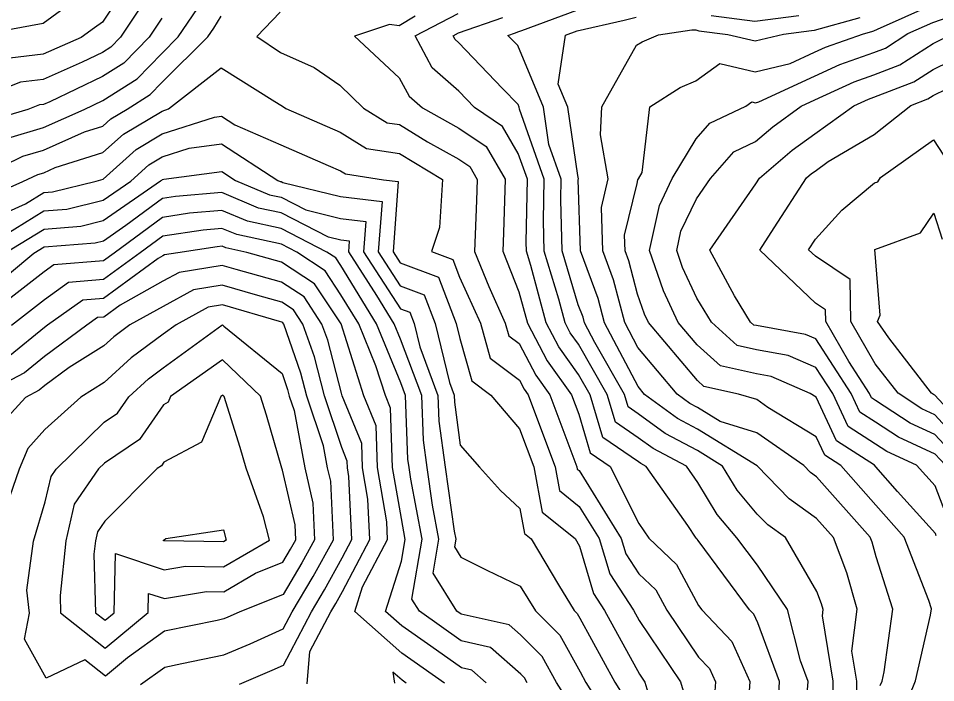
# Model space of a CAD drawing. Extents: x 42655 to 43811, y -141820 to -141156.
# Drawn here: x 42954.1 to 43032.8, y -141599 to -141542.1 of the extents above; entities that cross this region are included whole.
import ezdxf

# ---------------------------------------------------------------- set-up
doc = ezdxf.new("R2010")
doc.units = 0
doc.layers.add('ZE_HICN', color=7, linetype='Continuous')
doc.layers.add('ZE_LWCN', color=7, linetype='Continuous')

msp = doc.modelspace()

# ---------------------------------------------------------------- linework, layer by layer
at = {"layer": 'ZE_HICN'}
for points in [[(42964.602, -141537.501), (42961.335, -141542.383), (42960.655, -141542.856), (42959.513, -141543.687), (42956.259, -141545.125), (42952.674, -141545.536)], [(43024.008, -141603.403), (43024.017, -141598.849), (43023.085, -141593.24), (43023.153, -141592.691), (43023.019, -141592.217), (43022.622, -141591.153), (43019.933, -141586.543), (43018.411, -141585.456), (43017.503, -141584.528), (43015.774, -141582.482), (43014.525, -141580.406), (43012.389, -141579.087), (43009.611, -141577.623), (43007.286, -141575.926), (43006.415, -141575.332), (43006.105, -141574.283), (43003.557, -141569.813), (43002.681, -141568.136), (43002.556, -141567.656), (43002.154, -141566.585), (43000.769, -141561.982), (43000.65, -141557.591), (43000.683, -141555.82), (42999.633, -141552.85), (42999.176, -141549.664), (42996.962, -141544.371), (42996.118, -141543.516), (42996.773, -141543.29), (42996.956, -141543.211), (42997.312, -141543.079), (43002.036, -141541.351)], [(43033.9, -141585.11), (43032.756, -141582.116), (43031.149, -141580.328), (43028.62, -141579.171), (43027.651, -141578.541), (43025.307, -141577.024), (43023.976, -141574.199), (43022.532, -141571.971), (43020.154, -141570.929), (43017.437, -141570.445), (43015.778, -141570.082), (43013.576, -141568.085), (43012.328, -141566.037), (43011.101, -141563.405), (43010.59, -141561.936), (43010.947, -141560.294), (43012.288, -141557.501), (43013.499, -141555.76), (43015.485, -141553.483), (43017.353, -141552.609), (43018.823, -141551.359), (43021.277, -141549.561), (43022.425, -141549.027), (43025.814, -141547.49), (43027.503, -141546.891), (43029.718, -141546.046), (43032.579, -141544.194), (43034.317, -141543.337)], [(42951.229, -141557.497), (42954.523, -141556.036), (42955.805, -141555.421), (42956.307, -141555.274), (42957.287, -141554.833), (42961.387, -141553.548), (42963.148, -141551.975), (42966.459, -141549.993), (42967.016, -141549.815), (42971.53, -141546.279), (42976.131, -141549.166), (42976.633, -141549.498), (42976.797, -141549.571), (42977.083, -141549.768), (42981.732, -141551.8), (42983.976, -141553.188), (42986.829, -141553.633), (42990.514, -141555.868), (42990.238, -141559.962), (42989.568, -141562.035), (42991.39, -141562.716), (42991.967, -141564.221), (42993.752, -141568.178), (42994.607, -141571.178), (42997.096, -141573.042), (42997.508, -141573.828), (42997.864, -141574.321), (42998.482, -141575.981), (43000.18, -141580.473), (43000.548, -141582.507), (43002.235, -141583.867), (43003.95, -141586.618), (43004.855, -141589.636), (43006.893, -141592.767), (43007.369, -141593.639), (43010.919, -141598.911), (43012.507, -141604.23)], [(42997.772, -141598.972), (42997.549, -141598.57), (42997.214, -141598.234), (42994.619, -141595.954), (42992.113, -141595.398), (42988.526, -141592.853), (42987.871, -141591.81), (42988.756, -141586.689), (42987.776, -141581.521), (42987.637, -141580.532), (42987.54, -141579.819), (42987.33, -141574.37), (42986.921, -141573.283), (42984.847, -141568.219), (42981.785, -141563.223), (42981.361, -141562.583), (42980.592, -141562.077), (42976.682, -141560.068), (42973.793, -141559.441), (42971.587, -141558.516), (42968.801, -141558.756), (42966.501, -141559.11), (42962.357, -141562.162), (42961.431, -141562.839), (42957.165, -141563.181), (42956.347, -141563.767), (42952.749, -141566.58)], [(42964.601, -141599.128), (42966.682, -141597.639), (42968.143, -141597.34), (42971.765, -141596.58), (42974.003, -141595.637), (42976.843, -141594.347), (42977.601, -141592.904), (42979.409, -141589.867), (42981.152, -141586.725), (42980.919, -141581.717), (42980.653, -141580.564), (42980.304, -141578.684), (42978.878, -141574.41), (42978.367, -141572.442), (42976.885, -141568.257), (42976.812, -141568.146), (42976.72, -141568.086), (42976.535, -141568.034), (42971.625, -141566.605), (42970.4, -141566.803), (42967.666, -141568.3), (42966.548, -141569.111), (42963.798, -141571.139), (42961.479, -141573.265), (42959.481, -141574.501), (42956.41, -141577.275), (42954.947, -141578.903), (42954.198, -141580.688), (42952.566, -141585.397)]]:
    msp.add_lwpolyline(points, dxfattribs=at)
at = {"layer": 'ZE_LWCN'}
for points in [[(42966.404, -141538.373), (42962.89, -141543.671), (42962.051, -141544.531), (42961.347, -141544.973), (42959.599, -141545.808), (42956.27, -141547.279), (42954.314, -141547.504), (42951.188, -141548.74)], [(42958.801, -141540.632), (42956.247, -141542.491), (42951.44, -141543.39)], [(43029.978, -141601.509), (43031.062, -141598.816), (43032.368, -141593.181), (43032.442, -141592.647), (43032.213, -141591.935), (43030.104, -141586.496), (43027.676, -141583.753), (43024.67, -141580.358), (43023.303, -141579.474), (43022.56, -141577.896), (43018.421, -141575.389), (43017.457, -141574.712), (43015.882, -141574.237), (43012.911, -141573.587), (43012.361, -141573.088), (43008.17, -141568.11), (43007.837, -141567.396), (43007.238, -141565.677), (43006.498, -141562.836), (43006.169, -141561.957), (43006.126, -141560.638), (43007.194, -141556.207), (43007.266, -141555.878), (43007.308, -141555.789), (43007.632, -141555.252), (43008.294, -141549.622), (43010.882, -141547.961), (43012.241, -141547.391), (43014.286, -141545.916), (43017.326, -141546.631), (43020.326, -141545.927), (43022.406, -141544.959), (43023.348, -141544.532), (43026.611, -141543.373), (43027.328, -141543.179), (43027.486, -141543.132), (43027.804, -141542.981), (43032.563, -141540.856)], [(42951.219, -141555.444), (42954.51, -141553.867), (42956.298, -141553.342), (42959.792, -141551.771), (42961.376, -141551.274), (42962.057, -141550.666), (42963.451, -141549.831), (42965.432, -141548.587), (42966.447, -141547.547), (42970.378, -141543.636), (42970.893, -141542.882), (42971.509, -141541.876)], [(42953.214, -141552.313), (42956.289, -141551.41), (42959.761, -141549.849), (42961.366, -141549.081), (42964.305, -141547.235), (42966.436, -141545.052), (42967.847, -141543.648), (42969.506, -141541.219)], [(42976.596, -141541.53), (42974.57, -141543.617), (42976.612, -141544.967), (42979.502, -141546.263), (42981.713, -141547.778), (42983.736, -141549.737), (42985.77, -141550.995), (42986.817, -141551.158), (42989.223, -141552.617), (42991.919, -141554.127), (42992.841, -141554.744), (42993.487, -141555.854), (42993.426, -141557.658), (42993.258, -141562.017), (42994.468, -141565.037), (42995.881, -141568.168), (42996.188, -141569.245), (42997.081, -141569.914), (42998.498, -141572.618), (42999.72, -141574.312), (43001.849, -141580.019), (43002.017, -141580.464), (43002.054, -141580.666), (43002.221, -141580.801), (43005.842, -141586.609), (43006.241, -141587.941), (43007.35, -141589.645), (43008.803, -141591.006), (43009.734, -141592.754), (43012.472, -141596.777), (43013.414, -141597.764), (43013.923, -141598.897), (43013.809, -141600.495)], [(42988.166, -141541.867), (42986.778, -141542.696), (42985.953, -141542.565), (42982.949, -141543.578), (42986.798, -141547.134), (42987.641, -141548.707), (42988.789, -141549.713), (42991.907, -141551.459), (42994.246, -141553.026), (42995.888, -141555.842), (42995.731, -141560.423), (42995.67, -141562.006), (42997.061, -141565.478), (42997.786, -141568.159), (42999.488, -141571.407), (43001.577, -141574.304), (43002.198, -141575.968), (43003.179, -141579.289), (43004.883, -141580.451), (43007.33, -141585.333), (43008.191, -141586.598), (43010.578, -141588.836), (43012.451, -141592.352), (43012.74, -141592.74), (43015.316, -141595.438), (43016.864, -141598.883), (43016.516, -141603.743)], [(43019.172, -141603.119), (43019.42, -141598.871), (43017.547, -141593.844), (43017.218, -141593.112), (43016.844, -141592.72), (43012.425, -141586.8), (43012.353, -141586.665), (43012.261, -141586.579), (43011.534, -141585.511), (43007.965, -141580.437), (43007.507, -141580.195), (43007.305, -141580.048), (43004.258, -141577.97), (43003.173, -141574.296), (43002.182, -141572.559), (43000.478, -141570.196), (42999.407, -141568.151), (42998.077, -141563.239), (42997.703, -141561.997), (42997.682, -141561.22), (42997.784, -141555.834), (42997.005, -141553.63), (42995.652, -141551.307), (42993.24, -141549.692), (42991.892, -141548.283), (42989.617, -141546.291), (42988.152, -141543.553), (42991.861, -141541.627)], [(43032.85, -141586.393), (43032.776, -141586.197), (43029.521, -141582.577), (43027.661, -141580.475), (43027.545, -141580.345), (43024.305, -141578.249), (43022.544, -141574.51), (43022.045, -141574.208), (43018.679, -141572.732), (43017.447, -141572.513), (43014.344, -141571.835), (43012.347, -141570.022), (43010.727, -141568.098), (43009.469, -141565.401), (43008.266, -141561.947), (43009.106, -141558.086), (43010.216, -141555.775), (43012.264, -141552.374), (43013.438, -141551.027), (43016.528, -141549.583), (43017.037, -141549.216), (43017.338, -141549.287), (43017.635, -141549.217), (43022.415, -141546.993), (43024.581, -141546.011), (43027.494, -141544.977), (43028.505, -141544.591), (43030.414, -141543.355), (43032.57, -141542.392), (43035.934, -141541.247)], [(43013.557, -141541.809), (43017.305, -141542.279), (43021.065, -141541.793)], [(42966.422, -141542.041), (42965.348, -141543.66), (42963.178, -141545.883), (42961.357, -141547.027), (42956.835, -141549.189), (42956.28, -141549.434), (42955.954, -141549.472), (42954.943, -141549.871), (42951.919, -141550.759)], [(43021.793, -141599.914), (43021.855, -141598.86), (43021.203, -141597.109), (43020.101, -141592.705), (43017.523, -141588.9), (43015.747, -141586.563), (43014.065, -141584.572), (43012.402, -141581.807), (43011.426, -141580.42), (43008.559, -141578.909), (43007.296, -141577.987), (43005.337, -141576.651), (43004.639, -141574.289), (43002.17, -141569.959), (43001.468, -141568.986), (43001.027, -141568.144), (43000.48, -141566.121), (42999.236, -141561.989), (42999.166, -141559.405), (42999.234, -141555.827), (42997.113, -141549.826), (42997.091, -141549.674), (42996.986, -141549.422), (42995.64, -141548.059), (42991.872, -141544.119), (42991.593, -141543.874), (42991.413, -141543.538), (42991.869, -141543.301), (42995.687, -141541.987)], [(43026.04, -141600.919), (43026.044, -141598.84), (43025.619, -141596.279), (43026.06, -141592.677), (43025.181, -141589.574), (43024.045, -141586.524), (43022.593, -141584.892), (43020.244, -141583.215), (43017.484, -141580.392), (43012.381, -141577.242), (43010.663, -141576.337), (43007.838, -141574.274), (43007.275, -141573.607), (43004.411, -141568.128), (43003.87, -141566.049), (43002.343, -141561.975), (43002.144, -141555.861), (43002.155, -141555.813), (43002.102, -141555.513), (43001.262, -141549.655), (43000.439, -141547.688), (43001.058, -141543.493), (43002.044, -141543.132), (43006.076, -141542.195), (43007.127, -141541.955)], [(43028.054, -141599.201), (43028.204, -141598.83), (43028.384, -141598.053), (43029.138, -141592.663), (43027.697, -141588.178), (43027.343, -141586.93), (43027.186, -141586.509), (43022.576, -141581.33), (43022.077, -141580.973), (43021.49, -141580.373), (43017.47, -141577.552), (43014.325, -141576.603), (43012.372, -141575.397), (43011.714, -141575.051), (43010.633, -141574.261), (43007.26, -141570.258), (43006.142, -141568.12), (43005.184, -141564.443), (43004.256, -141561.966), (43004.135, -141558.25), (43004.725, -141555.801), (43004.063, -141552.036), (43004.158, -141549.641), (43007.138, -141544.362), (43007.623, -141544.051), (43009.042, -141543.455), (43011.892, -141543.044), (43012.22, -141543.028), (43012.489, -141543.114), (43014.988, -141543.428), (43017.313, -141543.975), (43019.739, -141543.405), (43022.149, -141543.094), (43022.397, -141543.058), (43026.336, -141541.989)], [(43033.609, -141580.316), (43032.744, -141579.378), (43029.62, -141577.948), (43027.643, -141576.662), (43026.309, -141575.799), (43025.552, -141574.192), (43022.521, -141569.516), (43021.629, -141569.125), (43017.427, -141568.377), (43017.211, -141568.33), (43016.924, -141568.069), (43015.554, -141565.821), (43013.43, -141561.923), (43017.37, -141556.235), (43017.691, -141555.74), (43020.49, -141553.358), (43022.439, -141551.931), (43025.789, -141549.54), (43027.047, -141548.97), (43027.512, -141548.804), (43030.93, -141547.5), (43032.589, -141546.427), (43036.835, -141544.334)], [(43035.146, -141580.309), (43032.736, -141577.694), (43030.62, -141576.725), (43027.634, -141574.783), (43027.31, -141574.574), (43027.127, -141574.184), (43025.357, -141571.453), (43023.373, -141568.039), (43023.357, -141567.012), (43022.507, -141566.442), (43017.731, -141561.903), (43018.954, -141560.001), (43021.729, -141555.721), (43022.156, -141555.358), (43022.454, -141555.14), (43023.595, -141554.326), (43027.527, -141552.013), (43030.67, -141549.517), (43032.143, -141548.955), (43032.6, -141548.659), (43033.769, -141548.083)], [(42951.238, -141559.504), (42954.736, -141557.953), (42956.315, -141556.979), (42957.055, -141556.921), (42960.809, -141556.007), (42961.398, -141555.822), (42964.239, -141553.284), (42966.468, -141551.95), (42970.96, -141550.51), (42971.549, -141550.434), (42972.707, -141551.186), (42976.649, -141552.884), (42980.71, -141554.66), (42981.747, -141555.113), (42982.182, -141555.382), (42985.452, -141555.891), (42986.714, -141556.038), (42986.261, -141562.05), (42986.873, -141562.992), (42990.159, -141564.221), (42991.678, -141568.187), (42991.991, -141569.479), (42993.026, -141573.111), (42994.661, -141574.336), (42997.116, -141577.233), (42998.343, -141580.482), (42999.042, -141584.348), (43001.871, -141586.628), (43002.251, -141587.268), (43003.469, -141591.331), (43004.411, -141592.779), (43007.391, -141598.237), (43007.854, -141598.925), (43008.111, -141599.788)], [(42952.155, -141561.109), (42956.322, -141558.539), (42958.277, -141558.386), (42961.406, -141557.624), (42963.763, -141555.993), (42965.33, -141554.593), (42966.477, -141553.906), (42968.788, -141553.166), (42971.56, -141552.804), (42976.374, -141555.934), (42976.588, -141556.024), (42976.664, -141556.04), (42976.819, -141556.12), (42981.758, -141557.328), (42985.32, -141557.742), (42984.995, -141562.056), (42986.882, -141564.961), (42988.928, -141565.726), (42989.874, -141568.196), (42991.098, -141573.249), (42991.512, -141574.351), (42991.535, -141574.935), (42992.034, -141578.615), (42993.671, -141580.503), (42995.477, -141582.51), (42997.148, -141584.039), (42997.536, -141586.19), (42998.102, -141586.645), (43000.44, -141590.585), (43001.811, -141592.791), (43002.066, -141593.046), (43002.28, -141593.432), (43005.284, -141598.937), (43006.196, -141600.392)], [(43036.683, -141580.302), (43032.728, -141576.01), (43031.619, -141575.503), (43029.575, -141574.173), (43027.619, -141571.642), (43025.52, -141568.029), (43025.465, -141564.434), (43022.488, -141562.441), (43021.901, -141561.883), (43022.481, -141560.982), (43024.762, -141558.484), (43027.547, -141556.151), (43027.837, -141556.045), (43028.08, -141555.692), (43032.617, -141552.447), (43034.704, -141555.661)], [(42952.913, -141562.206), (42956.329, -141560.1), (42959.498, -141559.851), (42961.414, -141559.384), (42966.333, -141555.981), (42966.421, -141555.901), (42966.486, -141555.863), (42966.617, -141555.821), (42971.571, -141555.174), (42972.766, -141555.951), (42975.657, -141557.163), (42976.67, -141557.382), (42978.772, -141558.463), (42981.767, -141559.195), (42983.926, -141559.447), (42983.729, -141562.062), (42986.891, -141566.93), (42987.697, -141567.231), (42988.07, -141568.204), (42988.552, -141570.195), (42990.118, -141574.357), (42990.203, -141576.563), (42990.74, -141580.517), (42991.511, -141586.002), (42991.639, -141586.676), (42991.524, -141587.344), (42992.079, -141588.227), (42994.296, -141589.343), (42997.179, -141590.704), (42998.486, -141592.806), (43000.56, -141594.887), (43002.301, -141598.031), (43002.802, -141598.949), (43004.787, -141602.115)], [(43002.321, -141602.152), (43000.291, -141598.961), (42999.055, -141596.729), (42997.198, -141594.867), (42996.215, -141594.003), (42992.102, -141593.09), (42991.746, -141592.838), (42989.697, -141589.577), (42990.198, -141586.682), (42989.644, -141583.761), (42989.188, -141580.524), (42988.872, -141578.191), (42988.724, -141574.364), (42986.903, -141569.525), (42986.365, -141568.212), (42984.885, -141565.796), (42982.463, -141562.068), (42982.533, -141561.151), (42981.775, -141561.063), (42980.725, -141560.806), (42976.676, -141558.725), (42974.725, -141558.302), (42971.58, -141556.983), (42967.608, -141557.325), (42966.494, -141557.496), (42963.358, -141559.806), (42961.423, -141561.145), (42960.719, -141561.317), (42956.337, -141561.66), (42955.47, -141562.194), (42951.267, -141565.696)], [(43034.181, -141575.912), (43032.72, -141574.326), (43032.619, -141574.28), (43032.433, -141574.159), (43028.783, -141569.436), (43027.811, -141568.018), (43028.036, -141567.489), (43027.573, -141561.857), (43031.492, -141560.43), (43032.647, -141558.752), (43033.362, -141560.976)], [(42994.256, -141598.989), (42993.023, -141597.906), (42992.123, -141597.706), (42989.5, -141595.845), (42987.018, -141594.097), (42985.615, -141592.867), (42986.992, -141588.562), (42987.315, -141586.696), (42986.975, -141584.903), (42986.231, -141580.538), (42986.048, -141575.446), (42985.612, -141574.379), (42984.801, -141571.824), (42983.328, -141568.227), (42981.797, -141565.729), (42980.451, -141563.696), (42978.009, -141562.089), (42976.689, -141561.41), (42972.862, -141560.581), (42971.594, -141560.049), (42969.993, -141560.187), (42966.509, -141560.723), (42964.569, -141562.152), (42961.438, -141564.439), (42958.416, -141564.682), (42956.358, -141566.155), (42953.531, -141568.366)], [(42990.685, -141599.005), (42987.029, -141596.431), (42982.979, -141592.879), (42983.654, -141590.769), (42985.8, -141586.703), (42985.733, -141585.197), (42984.94, -141580.544), (42984.811, -141576.959), (42983.762, -141574.387), (42981.809, -141568.234), (42979.542, -141564.808), (42976.696, -141562.936), (42973.724, -141562.109), (42971.93, -141561.72), (42971.601, -141561.582), (42971.186, -141561.618), (42967.815, -141562.136), (42966.665, -141562.322), (42966.517, -141562.403), (42966.124, -141562.621), (42961.446, -141566.04), (42959.667, -141566.183), (42956.638, -141568.351), (42956.369, -141568.551), (42953.423, -141570.948)], [(42978.908, -141599.061), (42979.139, -141596.289), (42980.927, -141592.888), (42981.344, -141592.188), (42981.916, -141591.156), (42984.263, -141586.71), (42984.108, -141583.248), (42983.649, -141580.55), (42983.574, -141578.471), (42981.912, -141574.396), (42981.837, -141574.159), (42980.662, -141569.636), (42980.168, -141568.241), (42978.632, -141565.921), (42976.704, -141564.653), (42972.813, -141563.57), (42971.609, -141563.219), (42967.91, -141563.815), (42966.527, -141564.573), (42962.86, -141566.613), (42961.453, -141567.641), (42960.918, -141567.683), (42960.007, -141568.336), (42956.381, -141571.036), (42954.662, -141572.434), (42951.307, -141574.158)], [(42973.104, -141599.088), (42975.898, -141597.911), (42976.857, -141597.475), (42979.264, -141592.896), (42980.377, -141591.027), (42981.903, -141588.276), (42982.725, -141586.717), (42982.484, -141581.299), (42982.357, -141580.556), (42982.337, -141579.984), (42981.858, -141578.811), (42980.388, -141574.403), (42979.514, -141571.039), (42978.526, -141568.249), (42977.722, -141567.034), (42976.712, -141566.369), (42974.674, -141565.802), (42971.617, -141564.912), (42969.155, -141565.309), (42966.537, -141566.743), (42963.704, -141568.318), (42962.307, -141569.349), (42961.465, -141570.121), (42958.483, -141571.964), (42956.392, -141573.521), (42955.901, -141573.921), (42954.729, -141574.523), (42952.948, -141576.505)], [(42954.649, -141595.245), (42955.078, -141593.009), (42954.844, -141591.036), (42955.43, -141586.845), (42956.439, -141583.489), (42956.941, -141581.296), (42957.371, -141580.673), (42961.495, -141576.639), (42962.633, -141575.868), (42963.596, -141574.482), (42965.29, -141572.928), (42966.562, -141571.991), (42971.574, -141568.352), (42971.633, -141568.311), (42971.754, -141568.427), (42976.741, -141572.491), (42977.22, -141573.845), (42977.369, -141574.417), (42977.783, -141575.66), (42978.696, -141580.574), (42979.39, -141583.586), (42979.537, -141586.732), (42978.442, -141588.706), (42976.829, -141591.415), (42973.072, -141592.925), (42972.108, -141593.363), (42971.751, -141593.514), (42971.172, -141593.635), (42966.667, -141594.557), (42963.49, -141596.831), (42961.597, -141598.401), (42959.818, -141597.003), (42956.509, -141598.588), (42954.649, -141595.245)], [(42961.586, -141596.013), (42965.264, -141592.962), (42965.295, -141591.318), (42966.654, -141591.767), (42970.278, -141591.168), (42971.74, -141591.192), (42974.48, -141589.591), (42976.816, -141588.652), (42977.475, -141587.546), (42977.922, -141586.74), (42977.862, -141585.455), (42976.779, -141580.756), (42976.717, -141580.583), (42975.417, -141576.049), (42974.908, -141574.429), (42971.647, -141571.317), (42967.177, -141574.465), (42966.973, -141574.948), (42966.576, -141575.158), (42964.514, -141578.125), (42961.512, -141580.161), (42961.005, -141580.656), (42958.925, -141583.676), (42958.201, -141586.832), (42957.705, -141591.51), (42957.748, -141592.997), (42961.586, -141596.013)], [(42961.575, -141593.624), (42962.357, -141592.975), (42962.452, -141587.908), (42966.643, -141589.292), (42968.464, -141588.991), (42971.73, -141589.045), (42975.656, -141586.75), (42975.155, -141584.763), (42973.671, -141580.597), (42973.158, -141578.811), (42971.786, -141574.443), (42971.661, -141574.324), (42971.489, -141574.445), (42969.832, -141578.377), (42966.6, -141580.088), (42966.395, -141580.382), (42966.025, -141580.633), (42961.535, -141585.145), (42960.908, -141586.055), (42960.733, -141586.82), (42960.612, -141587.954), (42960.759, -141592.983), (42961.575, -141593.624)], [(42966.631, -141586.817), (42966.557, -141586.793), (42966.631, -141586.724), (42966.771, -141586.621), (42971.715, -141585.867), (42971.942, -141586.768), (42971.72, -141586.898), (42966.649, -141586.814), (42966.631, -141586.817)], [(42987.402, -141599.021), (42987.04, -141598.766), (42986.248, -141598.071), (42986.375, -141599.026)]]:
    msp.add_lwpolyline(points, dxfattribs=at)

doc.saveas('drawing.dxf')
